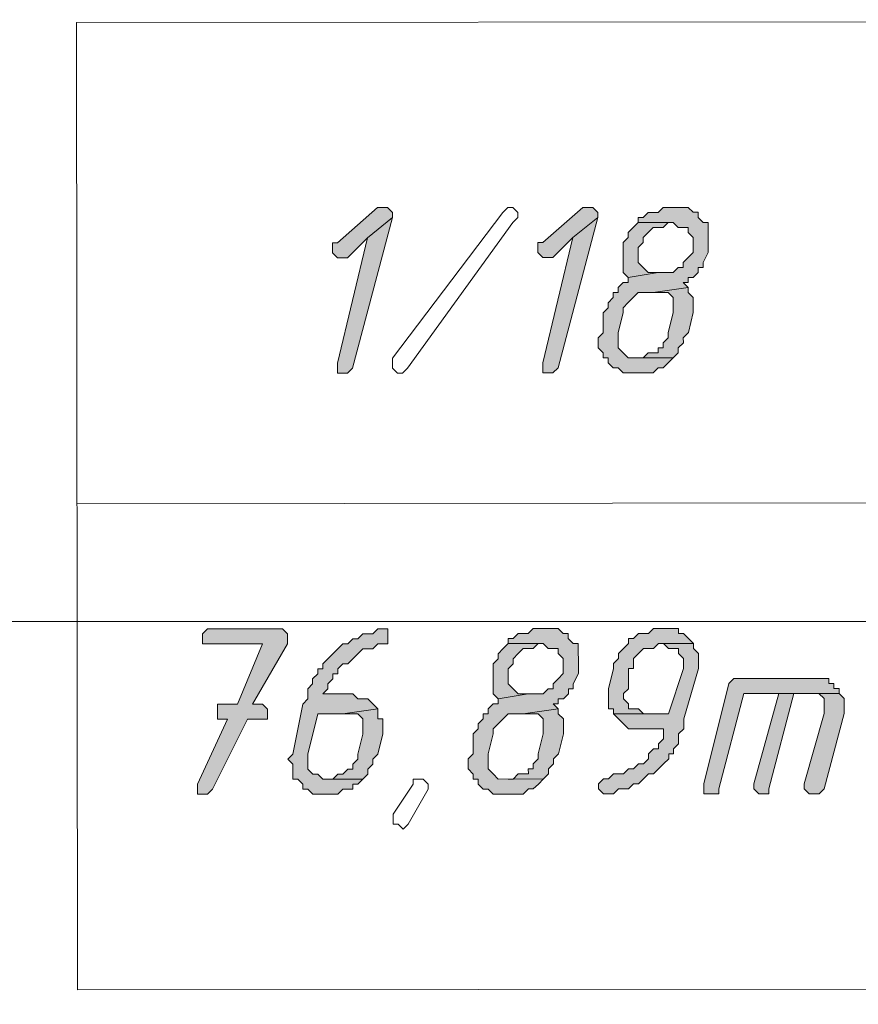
# Model space of a CAD drawing. Header units: inches. Extents: x -5850 to 5646, y 8947 to 13007.
# Tile 337 of 548: x -2912 to -2842, y 11810 to 11893. Entities that reach past the tile are written whole.
import ezdxf

# ---------------------------------------------------------------- set-up
doc = ezdxf.new("R2010")
doc.units = ezdxf.units.IN
doc.header["$MEASUREMENT"] = 0
for name, color, linetype in [('at_Entity', 7, 'Continuous'), ('at_Rect', 7, 'Continuous'), ('at_Solid', 7, 'Continuous')]:
    doc.layers.add(name, color=color, linetype=linetype)
doc.dimstyles.get("Standard").update_dxf_attribs({"dimtxt": 4, "dimasz": 0.18, "dimexe": 0.18, "dimexo": 0.0625, "dimgap": 0.09, "dimtad": 0, "dimtih": 1, "dimtoh": 1, "dimdec": 0, "dimzin": 0, "dimdsep": 46, "dimtxsty": 'Standard', "dimcen": 0.09, "dimadec": 0, "dimazin": 0, "dimtfac": 1, "dimtdec": 0, "dimtofl": 0, "dimtmove": 0, "dimatfit": 3, "dimfxl": 1, "dimtolj": 1, "dimtzin": 0, "dimarcsym": 0})

# ---------------------------------------------------------------- blocks, each defined once
blk = doc.blocks.new('*D9')
at = {"color": 0, "lineweight": -2, "transparency": 16777216}
for p, q in [((-1496.373, 11768.138), (-1496.398, 11843.26)), ((-4503.44, 11767.153), (-4503.464, 11842.276)), ((-4503.284, 11842.096), (-3006.688, 11842.585)), ((-1496.578, 11843.08), (-2993.174, 11842.59))]:
    blk.add_line(p, q, dxfattribs=at)
at = {"color": 0, "transparency": 16777216}
for points in [[(-1496.578, 11843.05), (-1496.578, 11843.11), (-1496.398, 11843.08)], [(-4503.284, 11842.126), (-4503.284, 11842.066), (-4503.464, 11842.096)]]:
    blk.add_solid(points, dxfattribs=at)
at = {"layer": 'Defpoints', "color": 0, "transparency": 16777216}
for p in [(-1496.398, 11843.08), (-1496.373, 11768.075), (-4503.44, 11767.091)]:
    blk.add_point(p, dxfattribs=at)
at = {"color": 0, "lineweight": 20, "transparency": 16777216, "insert": (-2999.931, 11842.588), "char_height": 4, "attachment_point": 5}
blk.add_mtext('\\A1;3007', dxfattribs=at)

msp = doc.modelspace()

# ---------------------------------------------------------------- hatches: boundary and pattern name
at = {"layer": 'at_Solid', "lineweight": 20}
for points in [[(-2881.927, 11877.519), (-2882.351, 11877.518), (-2885.728, 11874.56), (-2886.146, 11874.559), (-2886.146, 11874.136), (-2886.145, 11873.717), (-2885.727, 11873.294), (-2884.879, 11873.295), (-2883.191, 11874.986), (-2881.079, 11876.677), (-2881.079, 11877.101), (-2881.503, 11877.519)], [(-2864.612, 11877.534), (-2865.031, 11877.534), (-2868.407, 11874.575), (-2868.831, 11874.575), (-2868.831, 11874.151), (-2868.83, 11873.733), (-2868.406, 11873.309), (-2867.564, 11873.31), (-2865.876, 11875.001), (-2863.764, 11876.693), (-2863.764, 11877.117), (-2864.189, 11877.535)], [(-2857.006, 11877.541), (-2858.272, 11877.54), (-2858.696, 11877.121), (-2859.543, 11877.121), (-2859.961, 11876.696), (-2860.385, 11876.696), (-2860.384, 11876.272), (-2857.429, 11876.275), (-2857.005, 11875.851), (-2856.157, 11875.852), (-2856.157, 11875.434), (-2855.738, 11875.01), (-2855.738, 11874.587), (-2855.737, 11873.745), (-2856.155, 11873.32), (-2856.578, 11872.896), (-2856.578, 11872.472), (-2857.002, 11872.472), (-2857.425, 11872.053), (-2858.691, 11872.052), (-2861.222, 11871.626), (-2861.222, 11871.202), (-2861.646, 11871.202), (-2862.069, 11870.783), (-2862.069, 11870.36), (-2862.493, 11870.359), (-2862.492, 11869.935), (-2862.91, 11869.511), (-2862.91, 11869.087), (-2863.333, 11868.669), (-2863.332, 11866.979), (-2863.755, 11866.555), (-2863.755, 11866.131), (-2863.754, 11865.713), (-2863.33, 11865.29), (-2863.33, 11864.866), (-2862.906, 11864.866), (-2862.906, 11864.442), (-2862.487, 11864.019), (-2862.063, 11864.019), (-2861.639, 11863.601), (-2859.107, 11863.604), (-2858.684, 11864.022), (-2858.26, 11864.023), (-2857.837, 11864.447), (-2857.419, 11864.871), (-2861.216, 11864.868), (-2861.64, 11865.291), (-2862.065, 11865.714), (-2862.066, 11866.98), (-2861.643, 11868.67), (-2861.644, 11869.089), (-2861.22, 11869.513), (-2860.803, 11869.937), (-2860.379, 11870.361), (-2859.113, 11870.362), (-2856.153, 11870.789), (-2856.577, 11871.207), (-2856.153, 11871.207), (-2856.153, 11871.631), (-2855.735, 11871.631), (-2855.312, 11872.055), (-2855.312, 11872.474), (-2854.888, 11872.474), (-2854.889, 11872.898), (-2854.471, 11873.746), (-2854.472, 11874.164), (-2854.473, 11876.277), (-2854.892, 11876.277), (-2855.316, 11876.7), (-2855.316, 11877.124), (-2855.74, 11877.124), (-2856.159, 11877.542), (-2856.582, 11877.541)], [(-2881.079, 11876.677), (-2883.191, 11874.986), (-2885.719, 11864.422), (-2885.718, 11863.58), (-2884.87, 11863.581), (-2884.447, 11863.999)], [(-2863.764, 11876.693), (-2865.876, 11875.001), (-2868.398, 11864.437), (-2868.398, 11863.595), (-2867.556, 11863.596), (-2867.132, 11864.015)], [(-2860.384, 11876.272), (-2860.808, 11875.848), (-2861.226, 11875.429), (-2861.225, 11875.006), (-2861.649, 11874.581), (-2861.647, 11872.05), (-2861.222, 11871.626), (-2858.691, 11872.052), (-2859.539, 11872.052), (-2859.957, 11872.469), (-2860.381, 11872.893), (-2860.383, 11874.159), (-2859.959, 11874.583), (-2859.959, 11875.007), (-2859.542, 11875.431), (-2859.118, 11875.849), (-2858.271, 11875.85), (-2857.847, 11876.274), (-2857.429, 11876.275)], [(-2856.153, 11870.789), (-2859.113, 11870.362), (-2857.842, 11870.363), (-2857.423, 11869.94), (-2857.423, 11869.092), (-2857.422, 11868.674), (-2857.839, 11866.984), (-2857.838, 11866.56), (-2858.262, 11866.136), (-2858.262, 11865.718), (-2858.685, 11865.718), (-2858.685, 11865.294), (-2859.533, 11865.293), (-2859.95, 11864.869), (-2860.374, 11864.868), (-2857.419, 11864.871), (-2856.995, 11865.295), (-2856.996, 11865.719), (-2856.572, 11866.138), (-2856.573, 11866.561), (-2856.149, 11866.986), (-2855.732, 11868.676), (-2855.734, 11869.941), (-2856.152, 11870.365)], [(-2890.768, 11842.028), (-2896.679, 11842.023), (-2897.102, 11841.604), (-2897.101, 11840.757), (-2892.032, 11840.761), (-2894.141, 11835.69), (-2895.831, 11835.689), (-2895.83, 11834.847), (-2895.83, 11834.423), (-2894.982, 11834.424), (-2897.515, 11828.929), (-2897.514, 11828.087), (-2896.666, 11828.087), (-2896.243, 11828.512), (-2893.293, 11834.425), (-2891.603, 11834.427), (-2891.604, 11835.274), (-2892.028, 11835.692), (-2892.875, 11835.691), (-2889.919, 11840.763), (-2889.92, 11841.611), (-2890.344, 11842.028)], [(-2881.896, 11842.036), (-2882.319, 11842.036), (-2882.743, 11841.617), (-2883.585, 11841.616), (-2884.008, 11841.192), (-2884.427, 11841.192), (-2884.85, 11840.768), (-2885.274, 11840.767), (-2885.697, 11840.349), (-2886.115, 11839.924), (-2886.538, 11839.5), (-2886.962, 11839.076), (-2886.962, 11838.658), (-2887.385, 11838.657), (-2887.385, 11838.234), (-2887.808, 11837.809), (-2887.808, 11837.386), (-2888.226, 11836.961), (-2888.225, 11836.119), (-2888.649, 11835.695), (-2889.487, 11831.473), (-2889.91, 11831.049), (-2889.486, 11830.625), (-2889.485, 11829.36), (-2889.067, 11829.36), (-2888.642, 11828.937), (-2888.642, 11828.518), (-2888.218, 11828.519), (-2887.8, 11828.095), (-2885.686, 11828.097), (-2885.263, 11828.521), (-2884.415, 11828.522), (-2884.416, 11828.94), (-2883.997, 11828.941), (-2883.574, 11829.365), (-2886.953, 11829.362), (-2887.377, 11829.785), (-2887.801, 11829.785), (-2888.22, 11830.208), (-2888.221, 11831.05), (-2888.221, 11831.474), (-2887.382, 11834.854), (-2885.268, 11834.856), (-2882.313, 11835.283), (-2882.738, 11835.7), (-2883.156, 11836.124), (-2884.004, 11836.123), (-2884.422, 11836.547), (-2886.96, 11836.544), (-2886.536, 11836.963), (-2886.537, 11837.387), (-2886.113, 11837.811), (-2886.114, 11838.235), (-2885.695, 11838.235), (-2885.696, 11838.659), (-2885.272, 11839.078), (-2884.848, 11839.078), (-2884.425, 11839.502), (-2884.007, 11839.926), (-2883.584, 11840.35), (-2882.742, 11840.351), (-2882.318, 11840.77), (-2881.471, 11840.771), (-2881.472, 11842.036)], [(-2867.955, 11842.048), (-2869.226, 11842.047), (-2869.644, 11841.629), (-2870.491, 11841.628), (-2870.915, 11841.204), (-2871.333, 11841.203), (-2871.333, 11840.78), (-2868.377, 11840.782), (-2867.953, 11840.364), (-2867.111, 11840.365), (-2867.111, 11839.941), (-2866.686, 11839.518), (-2866.686, 11839.094), (-2866.685, 11838.252), (-2867.109, 11837.828), (-2867.532, 11837.404), (-2867.532, 11836.98), (-2867.95, 11836.98), (-2868.373, 11836.561), (-2869.639, 11836.56), (-2872.176, 11836.134), (-2872.176, 11835.71), (-2872.6, 11835.71), (-2873.017, 11835.291), (-2873.017, 11834.867), (-2873.441, 11834.867), (-2873.441, 11834.443), (-2873.864, 11834.019), (-2873.864, 11833.6), (-2874.287, 11833.176), (-2874.285, 11831.487), (-2874.703, 11831.062), (-2874.703, 11830.639), (-2874.703, 11830.22), (-2874.284, 11829.797), (-2874.284, 11829.373), (-2873.86, 11829.374), (-2873.859, 11828.95), (-2873.435, 11828.532), (-2873.011, 11828.532), (-2872.593, 11828.109), (-2870.056, 11828.111), (-2869.632, 11828.535), (-2869.214, 11828.536), (-2868.79, 11828.954), (-2868.367, 11829.378), (-2872.17, 11829.375), (-2872.594, 11829.799), (-2873.013, 11830.222), (-2873.014, 11831.488), (-2872.597, 11833.178), (-2872.598, 11833.602), (-2872.174, 11834.02), (-2871.751, 11834.444), (-2871.327, 11834.869), (-2870.062, 11834.87), (-2867.106, 11835.296), (-2867.531, 11835.714), (-2867.107, 11835.714), (-2867.107, 11836.138), (-2866.683, 11836.139), (-2866.26, 11836.563), (-2866.26, 11836.981), (-2865.842, 11836.981), (-2865.842, 11837.405), (-2865.419, 11838.253), (-2865.42, 11838.677), (-2865.422, 11840.785), (-2865.846, 11840.785), (-2866.264, 11841.208), (-2866.265, 11841.632), (-2866.688, 11841.631), (-2867.112, 11842.049), (-2867.536, 11842.049)], [(-2857.817, 11842.058), (-2859.088, 11842.056), (-2859.511, 11841.638), (-2860.354, 11841.637), (-2860.777, 11841.213), (-2861.195, 11841.212), (-2861.195, 11840.789), (-2861.618, 11840.37), (-2862.042, 11839.946), (-2862.041, 11839.522), (-2862.465, 11839.098), (-2862.464, 11838.68), (-2862.881, 11836.984), (-2862.88, 11835.3), (-2862.461, 11835.3), (-2862.461, 11834.877), (-2859.924, 11834.879), (-2860.348, 11835.302), (-2861.19, 11835.301), (-2861.19, 11835.72), (-2861.614, 11836.143), (-2861.615, 11836.567), (-2861.191, 11836.986), (-2861.193, 11838.681), (-2860.775, 11838.681), (-2860.775, 11839.523), (-2860.352, 11839.947), (-2859.929, 11840.372), (-2859.087, 11840.372), (-2858.663, 11840.791), (-2855.708, 11840.794), (-2856.126, 11841.217), (-2856.55, 11841.64), (-2856.974, 11841.64), (-2856.975, 11842.058), (-2857.398, 11842.058)], [(-2871.333, 11840.78), (-2871.756, 11840.361), (-2872.18, 11839.937), (-2872.179, 11839.513), (-2872.603, 11839.089), (-2872.6, 11836.557), (-2872.176, 11836.134), (-2869.639, 11836.56), (-2870.487, 11836.559), (-2870.911, 11836.977), (-2871.33, 11837.4), (-2871.331, 11838.672), (-2870.913, 11839.09), (-2870.913, 11839.514), (-2870.49, 11839.938), (-2870.066, 11840.363), (-2869.224, 11840.363), (-2868.801, 11840.782), (-2868.377, 11840.782)], [(-2855.708, 11840.794), (-2858.239, 11840.791), (-2857.815, 11840.373), (-2856.973, 11840.374), (-2856.973, 11839.95), (-2856.548, 11839.527), (-2856.548, 11839.103), (-2856.548, 11838.685), (-2857.81, 11834.881), (-2862.461, 11834.877), (-2862.037, 11834.453), (-2861.613, 11834.03), (-2861.188, 11833.612), (-2858.233, 11833.614), (-2858.232, 11832.767), (-2858.656, 11832.343), (-2858.655, 11831.924), (-2859.079, 11831.924), (-2859.502, 11831.5), (-2859.502, 11831.076), (-2859.92, 11830.652), (-2860.344, 11830.651), (-2860.767, 11830.233), (-2861.185, 11830.233), (-2861.609, 11829.808), (-2862.456, 11829.808), (-2862.874, 11829.383), (-2863.298, 11829.383), (-2863.721, 11828.959), (-2863.721, 11828.541), (-2863.297, 11828.117), (-2862.455, 11828.118), (-2862.031, 11828.542), (-2861.184, 11828.543), (-2860.766, 11828.961), (-2860.342, 11828.962), (-2859.919, 11829.386), (-2859.501, 11829.81), (-2859.077, 11829.811), (-2858.654, 11830.235), (-2858.23, 11830.653), (-2857.807, 11831.078), (-2857.807, 11831.501), (-2857.389, 11831.502), (-2857.389, 11831.926), (-2856.966, 11832.344), (-2856.967, 11833.192), (-2856.543, 11833.616), (-2856.544, 11834.458), (-2855.282, 11838.686), (-2855.282, 11839.104), (-2855.283, 11839.952), (-2855.707, 11840.375)], [(-2845.143, 11837.847), (-2852.326, 11837.841), (-2852.743, 11837.417), (-2854.849, 11828.967), (-2854.849, 11828.125), (-2853.583, 11828.126), (-2853.583, 11828.55), (-2851.477, 11836.576), (-2843.452, 11836.583), (-2843.453, 11837.001), (-2843.877, 11837.001), (-2843.877, 11837.425), (-2844.301, 11837.424), (-2844.301, 11837.848), (-2844.719, 11837.848)], [(-2848.521, 11836.579), (-2850.628, 11828.971), (-2850.628, 11828.552), (-2850.204, 11828.129), (-2849.361, 11828.13), (-2849.362, 11828.553), (-2847.256, 11836.58), (-2845.566, 11836.581)], [(-2843.452, 11836.583), (-2848.521, 11836.579), (-2845.142, 11836.582), (-2844.718, 11836.158), (-2844.717, 11834.892), (-2846.401, 11828.974), (-2846.401, 11828.556), (-2845.977, 11828.133), (-2845.135, 11828.133), (-2844.711, 11828.558), (-2843.027, 11834.894), (-2843.028, 11835.736), (-2843.028, 11836.16)], [(-2882.313, 11835.283), (-2885.268, 11834.856), (-2884.003, 11834.857), (-2883.578, 11834.434), (-2883.578, 11833.592), (-2883.577, 11833.168), (-2884, 11831.478), (-2883.999, 11831.054), (-2884.417, 11830.63), (-2884.417, 11830.212), (-2884.841, 11830.211), (-2885.264, 11829.787), (-2885.688, 11829.787), (-2886.106, 11829.363), (-2886.529, 11829.362), (-2883.574, 11829.365), (-2883.15, 11829.789), (-2883.151, 11830.213), (-2882.733, 11830.631), (-2882.733, 11831.055), (-2882.31, 11831.479), (-2881.888, 11833.17), (-2881.888, 11833.593), (-2881.889, 11834.435), (-2882.313, 11834.435), (-2882.313, 11834.859)], [(-2867.106, 11835.296), (-2870.062, 11834.87), (-2868.796, 11834.871), (-2868.372, 11834.447), (-2868.371, 11833.605), (-2868.37, 11833.182), (-2868.793, 11831.492), (-2868.792, 11831.068), (-2869.216, 11830.644), (-2869.215, 11830.225), (-2869.634, 11830.225), (-2869.633, 11829.801), (-2870.481, 11829.8), (-2870.904, 11829.376), (-2871.323, 11829.376), (-2868.367, 11829.378), (-2867.944, 11829.803), (-2867.944, 11830.226), (-2867.526, 11830.645), (-2867.526, 11831.069), (-2867.103, 11831.493), (-2866.681, 11833.183), (-2866.682, 11834.449), (-2867.106, 11834.872)]]:
    msp.add_hatch(color=7, dxfattribs=at).paths.add_polyline_path(points)

# ---------------------------------------------------------------- linework, layer by layer
at = {"layer": 'at_Entity', "color": 7, "lineweight": 20}
for p, q in [((-2882.351, 11877.518), (-2885.728, 11874.56)), ((-2881.927, 11877.519), (-2882.351, 11877.518)), ((-2881.503, 11877.519), (-2881.927, 11877.519)), ((-2881.079, 11877.101), (-2881.503, 11877.519)), ((-2871.789, 11877.11), (-2871.366, 11877.528)), ((-2871.366, 11877.528), (-2870.947, 11877.529)), ((-2870.947, 11877.529), (-2870.523, 11877.111)), ((-2865.031, 11877.534), (-2868.407, 11874.575)), ((-2864.612, 11877.534), (-2865.031, 11877.534)), ((-2864.189, 11877.535), (-2864.612, 11877.534)), ((-2863.764, 11877.117), (-2864.189, 11877.535)), ((-2863.764, 11876.693), (-2863.764, 11877.117)), ((-2859.543, 11877.121), (-2859.961, 11876.696)), ((-2858.696, 11877.121), (-2859.543, 11877.121)), ((-2858.272, 11877.54), (-2858.696, 11877.121)), ((-2857.006, 11877.541), (-2858.272, 11877.54)), ((-2856.582, 11877.541), (-2857.006, 11877.541)), ((-2856.159, 11877.542), (-2856.582, 11877.541)), ((-2855.74, 11877.124), (-2856.159, 11877.542)), ((-2855.316, 11877.124), (-2855.74, 11877.124)), ((-2855.316, 11876.7), (-2855.316, 11877.124)), ((-2884.447, 11863.999), (-2881.079, 11876.677)), ((-2881.079, 11876.677), (-2883.191, 11874.986)), ((-2883.191, 11874.986), (-2881.079, 11876.677)), ((-2881.079, 11876.677), (-2881.079, 11877.101)), ((-2881.068, 11864.85), (-2871.789, 11877.11)), ((-2870.523, 11876.687), (-2870.946, 11876.263)), ((-2870.523, 11877.111), (-2870.523, 11876.687)), ((-2867.132, 11864.015), (-2863.764, 11876.693)), ((-2863.764, 11876.693), (-2865.876, 11875.001)), ((-2865.876, 11875.001), (-2863.764, 11876.693)), ((-2859.961, 11876.696), (-2860.385, 11876.696)), ((-2860.385, 11876.696), (-2860.384, 11876.272)), ((-2854.892, 11876.277), (-2855.316, 11876.7)), ((-2870.946, 11876.263), (-2879.802, 11864.003)), ((-2870.946, 11876.263), (-2870.946, 11876.263)), ((-2860.808, 11875.848), (-2861.226, 11875.429)), ((-2860.384, 11876.272), (-2860.808, 11875.848)), ((-2860.808, 11875.848), (-2860.808, 11875.848)), ((-2857.429, 11876.275), (-2860.384, 11876.272)), ((-2860.384, 11876.272), (-2857.429, 11876.275)), ((-2859.542, 11875.431), (-2859.118, 11875.849)), ((-2859.118, 11875.849), (-2858.271, 11875.85)), ((-2858.271, 11875.85), (-2857.847, 11876.274)), ((-2857.847, 11876.274), (-2857.429, 11876.275)), ((-2857.429, 11876.275), (-2857.005, 11875.851)), ((-2857.005, 11875.851), (-2856.157, 11875.852)), ((-2856.157, 11875.852), (-2856.157, 11875.434)), ((-2854.473, 11876.277), (-2854.892, 11876.277)), ((-2854.472, 11874.164), (-2854.473, 11876.277)), ((-2883.191, 11874.986), (-2885.719, 11864.422)), ((-2884.879, 11873.295), (-2883.191, 11874.986)), ((-2865.876, 11875.001), (-2868.398, 11864.437)), ((-2867.564, 11873.31), (-2865.876, 11875.001)), ((-2861.225, 11875.006), (-2861.649, 11874.581)), ((-2861.226, 11875.429), (-2861.225, 11875.006)), ((-2859.959, 11875.007), (-2859.542, 11875.431)), ((-2859.959, 11874.583), (-2859.959, 11875.007)), ((-2859.542, 11875.431), (-2859.542, 11875.431)), ((-2856.157, 11875.434), (-2855.738, 11875.01)), ((-2855.738, 11875.01), (-2855.738, 11874.587)), ((-2885.728, 11874.56), (-2886.146, 11874.559)), ((-2886.146, 11874.559), (-2886.146, 11874.136)), ((-2886.146, 11874.136), (-2886.145, 11873.717)), ((-2868.407, 11874.575), (-2868.831, 11874.575)), ((-2868.831, 11874.575), (-2868.831, 11874.151)), ((-2868.831, 11874.151), (-2868.83, 11873.733)), ((-2861.649, 11874.581), (-2861.647, 11872.05)), ((-2860.383, 11874.159), (-2859.959, 11874.583)), ((-2860.381, 11872.893), (-2860.383, 11874.159)), ((-2860.383, 11874.159), (-2860.383, 11874.159)), ((-2855.738, 11874.587), (-2855.737, 11873.745)), ((-2854.471, 11873.746), (-2854.472, 11874.164)), ((-2886.145, 11873.717), (-2885.727, 11873.294)), ((-2885.727, 11873.294), (-2884.879, 11873.295)), ((-2868.83, 11873.733), (-2868.406, 11873.309)), ((-2868.406, 11873.309), (-2867.564, 11873.31)), ((-2856.155, 11873.32), (-2856.578, 11872.896)), ((-2855.737, 11873.745), (-2856.155, 11873.32)), ((-2856.155, 11873.32), (-2856.155, 11873.32)), ((-2854.889, 11872.898), (-2854.471, 11873.746)), ((-2859.957, 11872.469), (-2860.381, 11872.893)), ((-2859.539, 11872.052), (-2859.957, 11872.469)), ((-2859.957, 11872.469), (-2859.957, 11872.469)), ((-2857.002, 11872.472), (-2857.425, 11872.053)), ((-2856.578, 11872.472), (-2857.002, 11872.472)), ((-2856.578, 11872.896), (-2856.578, 11872.472)), ((-2855.312, 11872.055), (-2855.312, 11872.474)), ((-2855.312, 11872.474), (-2854.888, 11872.474)), ((-2854.888, 11872.474), (-2854.889, 11872.898)), ((-2861.647, 11872.05), (-2861.222, 11871.626)), ((-2861.222, 11871.626), (-2858.691, 11872.052)), ((-2858.691, 11872.052), (-2861.222, 11871.626)), ((-2861.222, 11871.626), (-2861.222, 11871.202)), ((-2858.691, 11872.052), (-2859.539, 11872.052)), ((-2857.425, 11872.053), (-2858.691, 11872.052)), ((-2856.153, 11871.207), (-2856.153, 11871.631)), ((-2856.153, 11871.631), (-2855.735, 11871.631)), ((-2855.735, 11871.631), (-2855.312, 11872.055)), ((-2861.646, 11871.202), (-2862.069, 11870.783)), ((-2862.069, 11870.783), (-2862.069, 11870.36)), ((-2861.222, 11871.202), (-2861.646, 11871.202)), ((-2856.153, 11870.789), (-2859.113, 11870.362)), ((-2859.113, 11870.362), (-2856.153, 11870.789)), ((-2856.153, 11870.789), (-2856.577, 11871.207)), ((-2856.577, 11871.207), (-2856.153, 11871.207)), ((-2856.152, 11870.365), (-2856.153, 11870.789)), ((-2862.492, 11869.935), (-2862.91, 11869.511)), ((-2862.069, 11870.36), (-2862.493, 11870.359)), ((-2862.493, 11870.359), (-2862.492, 11869.935)), ((-2861.22, 11869.513), (-2860.803, 11869.937)), ((-2860.803, 11869.937), (-2860.379, 11870.361)), ((-2860.379, 11870.361), (-2859.113, 11870.362)), ((-2859.113, 11870.362), (-2857.842, 11870.363)), ((-2857.842, 11870.363), (-2857.423, 11869.94)), ((-2857.423, 11869.94), (-2857.423, 11869.092)), ((-2855.734, 11869.941), (-2856.152, 11870.365)), ((-2855.732, 11868.676), (-2855.734, 11869.941)), ((-2862.91, 11869.087), (-2863.333, 11868.669)), ((-2862.91, 11869.511), (-2862.91, 11869.087)), ((-2861.644, 11869.089), (-2861.22, 11869.513)), ((-2861.643, 11868.67), (-2861.644, 11869.089)), ((-2861.22, 11869.513), (-2861.22, 11869.513)), ((-2857.423, 11869.092), (-2857.422, 11868.674)), ((-2863.333, 11868.669), (-2863.332, 11866.979)), ((-2862.066, 11866.98), (-2861.643, 11868.67)), ((-2857.422, 11868.674), (-2857.839, 11866.984)), ((-2856.149, 11866.986), (-2855.732, 11868.676)), ((-2863.332, 11866.979), (-2863.755, 11866.555)), ((-2863.755, 11866.555), (-2863.755, 11866.131)), ((-2862.065, 11865.714), (-2862.066, 11866.98)), ((-2857.838, 11866.56), (-2858.262, 11866.136)), ((-2857.839, 11866.984), (-2857.838, 11866.56)), ((-2856.573, 11866.561), (-2856.149, 11866.986)), ((-2856.572, 11866.138), (-2856.573, 11866.561)), ((-2863.755, 11866.131), (-2863.754, 11865.713)), ((-2863.754, 11865.713), (-2863.33, 11865.29)), ((-2861.64, 11865.291), (-2862.065, 11865.714)), ((-2858.262, 11865.718), (-2858.685, 11865.718)), ((-2858.685, 11865.718), (-2858.685, 11865.294)), ((-2858.262, 11866.136), (-2858.262, 11865.718)), ((-2856.996, 11865.719), (-2856.572, 11866.138)), ((-2856.995, 11865.295), (-2856.996, 11865.719)), ((-2881.068, 11864.426), (-2881.068, 11864.85)), ((-2881.068, 11864.85), (-2881.068, 11864.85)), ((-2863.33, 11865.29), (-2863.33, 11864.866)), ((-2863.33, 11864.866), (-2862.906, 11864.866)), ((-2862.906, 11864.866), (-2862.906, 11864.442)), ((-2861.216, 11864.868), (-2861.64, 11865.291)), ((-2861.64, 11865.291), (-2861.64, 11865.291)), ((-2857.419, 11864.871), (-2861.216, 11864.868)), ((-2860.374, 11864.868), (-2857.419, 11864.871)), ((-2859.95, 11864.869), (-2860.374, 11864.868)), ((-2859.533, 11865.293), (-2859.95, 11864.869)), ((-2858.685, 11865.294), (-2859.533, 11865.293)), ((-2857.837, 11864.447), (-2857.419, 11864.871)), ((-2857.419, 11864.871), (-2856.995, 11865.295)), ((-2885.719, 11864.422), (-2885.718, 11863.58)), ((-2884.87, 11863.581), (-2884.447, 11863.999)), ((-2881.068, 11864.002), (-2881.068, 11864.426)), ((-2881.068, 11864.426), (-2881.068, 11864.426)), ((-2881.068, 11864.426), (-2881.068, 11864.426)), ((-2880.649, 11863.584), (-2881.068, 11864.002)), ((-2879.802, 11864.003), (-2880.225, 11863.585)), ((-2868.398, 11864.437), (-2868.398, 11863.595)), ((-2867.556, 11863.596), (-2867.132, 11864.015)), ((-2862.906, 11864.442), (-2862.906, 11864.442)), ((-2862.906, 11864.442), (-2862.487, 11864.019)), ((-2862.487, 11864.019), (-2862.063, 11864.019)), ((-2862.063, 11864.019), (-2861.639, 11863.601)), ((-2859.107, 11863.604), (-2858.684, 11864.022)), ((-2858.684, 11864.022), (-2858.26, 11864.023)), ((-2858.26, 11864.023), (-2857.837, 11864.447)), ((-2857.837, 11864.447), (-2857.837, 11864.447)), ((-2885.718, 11863.58), (-2884.87, 11863.581)), ((-2880.225, 11863.585), (-2880.649, 11863.584)), ((-2868.398, 11863.595), (-2867.556, 11863.596)), ((-2861.639, 11863.601), (-2859.107, 11863.604)), ((-2907.674, 11852.575), (-2651.276, 11852.804)), ((-2896.679, 11842.023), (-2897.102, 11841.604)), ((-2897.102, 11841.604), (-2897.101, 11840.757)), ((-2890.768, 11842.028), (-2896.679, 11842.023)), ((-2890.344, 11842.028), (-2890.768, 11842.028)), ((-2889.92, 11841.611), (-2890.344, 11842.028)), ((-2889.919, 11840.763), (-2889.92, 11841.611)), ((-2883.585, 11841.616), (-2884.008, 11841.192)), ((-2882.743, 11841.617), (-2883.585, 11841.616)), ((-2882.319, 11842.036), (-2882.743, 11841.617)), ((-2881.896, 11842.036), (-2882.319, 11842.036)), ((-2881.472, 11842.036), (-2881.896, 11842.036)), ((-2881.471, 11840.771), (-2881.472, 11842.036)), ((-2870.491, 11841.628), (-2870.915, 11841.204)), ((-2869.644, 11841.629), (-2870.491, 11841.628)), ((-2869.226, 11842.047), (-2869.644, 11841.629)), ((-2867.955, 11842.048), (-2869.226, 11842.047)), ((-2867.536, 11842.049), (-2867.955, 11842.048)), ((-2867.112, 11842.049), (-2867.536, 11842.049)), ((-2866.688, 11841.631), (-2867.112, 11842.049)), ((-2866.265, 11841.632), (-2866.688, 11841.631)), ((-2866.264, 11841.208), (-2866.265, 11841.632)), ((-2860.354, 11841.637), (-2860.777, 11841.213)), ((-2859.511, 11841.638), (-2860.354, 11841.637)), ((-2859.088, 11842.056), (-2859.511, 11841.638)), ((-2857.817, 11842.058), (-2859.088, 11842.056)), ((-2857.398, 11842.058), (-2857.817, 11842.058)), ((-2856.975, 11842.058), (-2857.398, 11842.058)), ((-2856.974, 11841.64), (-2856.975, 11842.058)), ((-2856.55, 11841.64), (-2856.974, 11841.64)), ((-2856.126, 11841.217), (-2856.55, 11841.64)), ((-2897.101, 11840.757), (-2892.032, 11840.761)), ((-2892.032, 11840.761), (-2894.141, 11835.69)), ((-2892.875, 11835.691), (-2889.919, 11840.763)), ((-2885.274, 11840.767), (-2885.697, 11840.349)), ((-2884.85, 11840.768), (-2885.274, 11840.767)), ((-2884.427, 11841.192), (-2884.85, 11840.768)), ((-2884.008, 11841.192), (-2884.427, 11841.192)), ((-2882.742, 11840.351), (-2882.318, 11840.77)), ((-2882.318, 11840.77), (-2881.471, 11840.771)), ((-2871.333, 11840.78), (-2871.756, 11840.361)), ((-2870.915, 11841.204), (-2871.333, 11841.203)), ((-2871.333, 11841.203), (-2871.333, 11840.78)), ((-2868.377, 11840.782), (-2871.333, 11840.78)), ((-2871.333, 11840.78), (-2868.377, 11840.782)), ((-2869.224, 11840.363), (-2868.801, 11840.782)), ((-2868.801, 11840.782), (-2868.377, 11840.782)), ((-2868.377, 11840.782), (-2867.953, 11840.364)), ((-2865.846, 11840.785), (-2866.264, 11841.208)), ((-2865.422, 11840.785), (-2865.846, 11840.785)), ((-2865.42, 11838.677), (-2865.422, 11840.785)), ((-2861.195, 11840.789), (-2861.618, 11840.37)), ((-2860.777, 11841.213), (-2861.195, 11841.212)), ((-2861.195, 11841.212), (-2861.195, 11840.789)), ((-2859.087, 11840.372), (-2858.663, 11840.791)), ((-2858.663, 11840.791), (-2855.708, 11840.794)), ((-2855.708, 11840.794), (-2858.239, 11840.791)), ((-2858.239, 11840.791), (-2857.815, 11840.373)), ((-2855.708, 11840.794), (-2856.126, 11841.217)), ((-2856.126, 11841.217), (-2856.126, 11841.217)), ((-2855.707, 11840.375), (-2855.708, 11840.794)), ((-2886.115, 11839.924), (-2886.538, 11839.5)), ((-2885.697, 11840.349), (-2886.115, 11839.924)), ((-2885.697, 11840.349), (-2885.697, 11840.349)), ((-2884.425, 11839.502), (-2884.007, 11839.926)), ((-2884.007, 11839.926), (-2883.584, 11840.35)), ((-2884.007, 11839.926), (-2884.007, 11839.926)), ((-2883.584, 11840.35), (-2882.742, 11840.351)), ((-2871.756, 11840.361), (-2872.18, 11839.937)), ((-2872.18, 11839.937), (-2872.179, 11839.513)), ((-2871.756, 11840.361), (-2871.756, 11840.361)), ((-2870.913, 11839.514), (-2870.49, 11839.938)), ((-2870.49, 11839.938), (-2870.066, 11840.363)), ((-2870.49, 11839.938), (-2870.49, 11839.938)), ((-2870.066, 11840.363), (-2869.224, 11840.363)), ((-2867.953, 11840.364), (-2867.111, 11840.365)), ((-2867.111, 11840.365), (-2867.111, 11839.941)), ((-2867.111, 11839.941), (-2866.686, 11839.518)), ((-2861.618, 11840.37), (-2862.042, 11839.946)), ((-2862.042, 11839.946), (-2862.041, 11839.522)), ((-2861.618, 11840.37), (-2861.618, 11840.37)), ((-2860.775, 11839.523), (-2860.352, 11839.947)), ((-2860.352, 11839.947), (-2859.929, 11840.372)), ((-2860.352, 11839.947), (-2860.352, 11839.947)), ((-2859.929, 11840.372), (-2859.087, 11840.372)), ((-2857.815, 11840.373), (-2856.973, 11840.374)), ((-2856.973, 11840.374), (-2856.973, 11839.95)), ((-2856.973, 11839.95), (-2856.548, 11839.527)), ((-2855.283, 11839.952), (-2855.707, 11840.375)), ((-2855.282, 11839.104), (-2855.283, 11839.952)), ((-2886.538, 11839.5), (-2886.962, 11839.076)), ((-2886.962, 11839.076), (-2886.962, 11838.658)), ((-2886.538, 11839.5), (-2886.538, 11839.5)), ((-2885.696, 11838.659), (-2885.272, 11839.078)), ((-2885.272, 11839.078), (-2884.848, 11839.078)), ((-2884.848, 11839.078), (-2884.425, 11839.502)), ((-2872.179, 11839.513), (-2872.603, 11839.089)), ((-2872.603, 11839.089), (-2872.6, 11836.557)), ((-2871.331, 11838.672), (-2870.913, 11839.09)), ((-2870.913, 11839.09), (-2870.913, 11839.514)), ((-2866.686, 11839.518), (-2866.686, 11839.094)), ((-2866.686, 11839.094), (-2866.685, 11838.252)), ((-2862.041, 11839.522), (-2862.465, 11839.098)), ((-2862.465, 11839.098), (-2862.464, 11838.68)), ((-2860.775, 11838.681), (-2860.775, 11839.523)), ((-2856.548, 11839.527), (-2856.548, 11839.103)), ((-2856.548, 11839.103), (-2856.548, 11838.685)), ((-2855.282, 11838.686), (-2855.282, 11839.104)), ((-2887.385, 11838.234), (-2887.808, 11837.809)), ((-2886.962, 11838.658), (-2887.385, 11838.657)), ((-2887.385, 11838.657), (-2887.385, 11838.234)), ((-2886.113, 11837.811), (-2886.114, 11838.235)), ((-2886.114, 11838.235), (-2885.695, 11838.235)), ((-2885.695, 11838.235), (-2885.696, 11838.659)), ((-2871.33, 11837.4), (-2871.331, 11838.672)), ((-2871.331, 11838.672), (-2871.331, 11838.672)), ((-2866.685, 11838.252), (-2867.109, 11837.828)), ((-2865.842, 11837.405), (-2865.419, 11838.253)), ((-2865.419, 11838.253), (-2865.42, 11838.677)), ((-2862.464, 11838.68), (-2862.881, 11836.984)), ((-2861.191, 11836.986), (-2861.193, 11838.681)), ((-2861.193, 11838.681), (-2860.775, 11838.681)), ((-2856.548, 11838.685), (-2857.81, 11834.881)), ((-2856.544, 11834.458), (-2855.282, 11838.686)), ((-2887.808, 11837.386), (-2888.226, 11836.961)), ((-2887.808, 11837.809), (-2887.808, 11837.386)), ((-2886.537, 11837.387), (-2886.113, 11837.811)), ((-2886.536, 11836.963), (-2886.537, 11837.387)), ((-2870.911, 11836.977), (-2871.33, 11837.4)), ((-2867.109, 11837.828), (-2867.532, 11837.404)), ((-2867.532, 11837.404), (-2867.532, 11836.98)), ((-2867.109, 11837.828), (-2867.109, 11837.828)), ((-2865.842, 11836.981), (-2865.842, 11837.405)), ((-2852.743, 11837.417), (-2854.849, 11828.967)), ((-2852.326, 11837.841), (-2852.743, 11837.417)), ((-2845.143, 11837.847), (-2852.326, 11837.841)), ((-2844.719, 11837.848), (-2845.143, 11837.847)), ((-2844.301, 11837.848), (-2844.719, 11837.848)), ((-2844.301, 11837.424), (-2844.301, 11837.848)), ((-2843.877, 11837.425), (-2844.301, 11837.424)), ((-2843.877, 11837.001), (-2843.877, 11837.425)), ((-2888.226, 11836.961), (-2888.225, 11836.119)), ((-2886.96, 11836.544), (-2886.536, 11836.963)), ((-2884.422, 11836.547), (-2886.96, 11836.544)), ((-2884.004, 11836.123), (-2884.422, 11836.547)), ((-2872.6, 11836.557), (-2872.176, 11836.134)), ((-2872.176, 11836.134), (-2869.639, 11836.56)), ((-2869.639, 11836.56), (-2872.176, 11836.134)), ((-2870.487, 11836.559), (-2870.911, 11836.977)), ((-2870.911, 11836.977), (-2870.911, 11836.977)), ((-2869.639, 11836.56), (-2870.487, 11836.559)), ((-2868.373, 11836.561), (-2869.639, 11836.56)), ((-2867.95, 11836.98), (-2868.373, 11836.561)), ((-2867.532, 11836.98), (-2867.95, 11836.98)), ((-2866.683, 11836.139), (-2866.26, 11836.563)), ((-2866.26, 11836.563), (-2866.26, 11836.981)), ((-2866.26, 11836.981), (-2865.842, 11836.981)), ((-2862.881, 11836.984), (-2862.88, 11835.3)), ((-2861.615, 11836.567), (-2861.191, 11836.986)), ((-2861.614, 11836.143), (-2861.615, 11836.567)), ((-2861.615, 11836.567), (-2861.615, 11836.567)), ((-2853.583, 11828.55), (-2851.477, 11836.576)), ((-2851.477, 11836.576), (-2843.452, 11836.583)), ((-2848.521, 11836.579), (-2850.628, 11828.971)), ((-2849.362, 11828.553), (-2847.256, 11836.58)), ((-2843.452, 11836.583), (-2848.521, 11836.579)), ((-2848.521, 11836.579), (-2845.142, 11836.582)), ((-2845.566, 11836.581), (-2848.521, 11836.579)), ((-2847.256, 11836.58), (-2845.566, 11836.581)), ((-2845.142, 11836.582), (-2844.718, 11836.158)), ((-2843.453, 11837.001), (-2843.877, 11837.001)), ((-2843.452, 11836.583), (-2843.453, 11837.001)), ((-2843.028, 11836.16), (-2843.452, 11836.583)), ((-2894.141, 11835.69), (-2895.831, 11835.689)), ((-2895.831, 11835.689), (-2895.83, 11834.847)), ((-2892.028, 11835.692), (-2892.875, 11835.691)), ((-2891.604, 11835.274), (-2892.028, 11835.692)), ((-2888.649, 11835.695), (-2889.487, 11831.473)), ((-2888.225, 11836.119), (-2888.649, 11835.695)), ((-2883.156, 11836.124), (-2884.004, 11836.123)), ((-2882.738, 11835.7), (-2883.156, 11836.124)), ((-2882.313, 11835.283), (-2882.738, 11835.7)), ((-2882.738, 11835.7), (-2882.738, 11835.7)), ((-2872.6, 11835.71), (-2873.017, 11835.291)), ((-2872.176, 11835.71), (-2872.6, 11835.71)), ((-2872.176, 11836.134), (-2872.176, 11835.71)), ((-2867.106, 11835.296), (-2867.531, 11835.714)), ((-2867.531, 11835.714), (-2867.107, 11835.714)), ((-2867.107, 11836.138), (-2866.683, 11836.139)), ((-2867.107, 11835.714), (-2867.107, 11836.138)), ((-2861.19, 11835.72), (-2861.614, 11836.143)), ((-2861.19, 11835.301), (-2861.19, 11835.72)), ((-2844.718, 11836.158), (-2844.717, 11834.892)), ((-2843.028, 11835.736), (-2843.028, 11836.16)), ((-2843.027, 11834.894), (-2843.028, 11835.736)), ((-2895.83, 11834.847), (-2895.83, 11834.423)), ((-2891.603, 11834.427), (-2891.604, 11835.274)), ((-2888.221, 11831.474), (-2887.382, 11834.854)), ((-2887.382, 11834.854), (-2885.268, 11834.856)), ((-2882.313, 11835.283), (-2885.268, 11834.856)), ((-2885.268, 11834.856), (-2882.313, 11835.283)), ((-2885.268, 11834.856), (-2884.003, 11834.857)), ((-2884.003, 11834.857), (-2883.578, 11834.434)), ((-2882.313, 11834.859), (-2882.313, 11835.283)), ((-2882.313, 11834.435), (-2882.313, 11834.859)), ((-2873.017, 11834.867), (-2873.441, 11834.867)), ((-2873.441, 11834.867), (-2873.441, 11834.443)), ((-2873.017, 11835.291), (-2873.017, 11834.867)), ((-2871.751, 11834.444), (-2871.327, 11834.869)), ((-2871.327, 11834.869), (-2870.062, 11834.87)), ((-2867.106, 11835.296), (-2870.062, 11834.87)), ((-2870.062, 11834.87), (-2867.106, 11835.296)), ((-2870.062, 11834.87), (-2868.796, 11834.871)), ((-2868.796, 11834.871), (-2868.372, 11834.447)), ((-2867.106, 11834.872), (-2867.106, 11835.296)), ((-2866.682, 11834.449), (-2867.106, 11834.872)), ((-2862.88, 11835.3), (-2862.461, 11835.3)), ((-2862.461, 11835.3), (-2862.461, 11834.877)), ((-2857.81, 11834.881), (-2862.461, 11834.877)), ((-2862.461, 11834.877), (-2859.924, 11834.879)), ((-2862.461, 11834.877), (-2862.037, 11834.453)), ((-2860.348, 11835.302), (-2861.19, 11835.301)), ((-2859.924, 11834.879), (-2860.348, 11835.302)), ((-2844.717, 11834.892), (-2846.401, 11828.974)), ((-2844.711, 11828.558), (-2843.027, 11834.894)), ((-2894.982, 11834.424), (-2897.515, 11828.929)), ((-2896.243, 11828.512), (-2893.293, 11834.425)), ((-2895.83, 11834.423), (-2894.982, 11834.424)), ((-2893.293, 11834.425), (-2891.603, 11834.427)), ((-2883.578, 11834.434), (-2883.578, 11833.592)), ((-2881.889, 11834.435), (-2882.313, 11834.435)), ((-2881.888, 11833.593), (-2881.889, 11834.435)), ((-2873.441, 11834.443), (-2873.864, 11834.019)), ((-2873.864, 11834.019), (-2873.864, 11833.6)), ((-2872.598, 11833.602), (-2872.174, 11834.02)), ((-2872.174, 11834.02), (-2871.751, 11834.444)), ((-2872.174, 11834.02), (-2872.174, 11834.02)), ((-2868.372, 11834.447), (-2868.371, 11833.605)), ((-2866.681, 11833.183), (-2866.682, 11834.449)), ((-2862.037, 11834.453), (-2862.037, 11834.453)), ((-2862.037, 11834.453), (-2861.613, 11834.03)), ((-2861.613, 11834.03), (-2861.613, 11834.03)), ((-2861.613, 11834.03), (-2861.188, 11833.612)), ((-2856.543, 11833.616), (-2856.544, 11834.458)), ((-2883.577, 11833.168), (-2884, 11831.478)), ((-2883.578, 11833.592), (-2883.577, 11833.168)), ((-2882.31, 11831.479), (-2881.888, 11833.17)), ((-2881.888, 11833.17), (-2881.888, 11833.593)), ((-2873.864, 11833.6), (-2874.287, 11833.176)), ((-2874.287, 11833.176), (-2874.285, 11831.487)), ((-2873.014, 11831.488), (-2872.597, 11833.178)), ((-2872.597, 11833.178), (-2872.598, 11833.602)), ((-2868.37, 11833.182), (-2868.793, 11831.492)), ((-2868.371, 11833.605), (-2868.37, 11833.182)), ((-2867.103, 11831.493), (-2866.681, 11833.183)), ((-2861.188, 11833.612), (-2858.233, 11833.614)), ((-2858.233, 11833.614), (-2858.232, 11832.767)), ((-2856.967, 11833.192), (-2856.543, 11833.616)), ((-2856.966, 11832.344), (-2856.967, 11833.192)), ((-2858.232, 11832.767), (-2858.656, 11832.343)), ((-2858.656, 11832.343), (-2858.655, 11831.924)), ((-2857.389, 11831.926), (-2856.966, 11832.344)), ((-2874.285, 11831.487), (-2874.703, 11831.062)), ((-2873.013, 11830.222), (-2873.014, 11831.488)), ((-2868.793, 11831.492), (-2868.792, 11831.068)), ((-2867.526, 11831.069), (-2867.103, 11831.493)), ((-2859.079, 11831.924), (-2859.502, 11831.5)), ((-2859.502, 11831.5), (-2859.502, 11831.076)), ((-2858.655, 11831.924), (-2859.079, 11831.924)), ((-2857.807, 11831.501), (-2857.389, 11831.502)), ((-2857.807, 11831.078), (-2857.807, 11831.501)), ((-2857.389, 11831.502), (-2857.389, 11831.926)), ((-2889.487, 11831.473), (-2889.91, 11831.049)), ((-2889.91, 11831.049), (-2889.91, 11831.049)), ((-2889.91, 11831.049), (-2889.486, 11830.625)), ((-2889.487, 11831.473), (-2889.487, 11831.473)), ((-2888.221, 11831.05), (-2888.221, 11831.474)), ((-2888.22, 11830.208), (-2888.221, 11831.05)), ((-2883.999, 11831.054), (-2884.417, 11830.63)), ((-2884, 11831.478), (-2883.999, 11831.054)), ((-2882.733, 11831.055), (-2882.31, 11831.479)), ((-2882.733, 11830.631), (-2882.733, 11831.055)), ((-2874.703, 11831.062), (-2874.703, 11830.639)), ((-2868.792, 11831.068), (-2869.216, 11830.644)), ((-2867.526, 11830.645), (-2867.526, 11831.069)), ((-2859.502, 11831.076), (-2859.92, 11830.652)), ((-2858.23, 11830.653), (-2857.807, 11831.078)), ((-2889.486, 11830.625), (-2889.485, 11829.36)), ((-2887.801, 11829.785), (-2888.22, 11830.208)), ((-2884.841, 11830.211), (-2885.264, 11829.787)), ((-2884.417, 11830.212), (-2884.841, 11830.211)), ((-2884.417, 11830.63), (-2884.417, 11830.212)), ((-2883.151, 11830.213), (-2882.733, 11830.631)), ((-2883.15, 11829.789), (-2883.151, 11830.213)), ((-2874.703, 11830.639), (-2874.703, 11830.22)), ((-2874.703, 11830.22), (-2874.284, 11829.797)), ((-2872.594, 11829.799), (-2873.013, 11830.222)), ((-2869.215, 11830.225), (-2869.634, 11830.225)), ((-2869.634, 11830.225), (-2869.633, 11829.801)), ((-2869.216, 11830.644), (-2869.215, 11830.225)), ((-2867.944, 11830.226), (-2867.526, 11830.645)), ((-2867.944, 11829.803), (-2867.944, 11830.226)), ((-2861.185, 11830.233), (-2861.609, 11829.808)), ((-2860.767, 11830.233), (-2861.185, 11830.233)), ((-2860.344, 11830.651), (-2860.767, 11830.233)), ((-2859.92, 11830.652), (-2860.344, 11830.651)), ((-2859.077, 11829.811), (-2858.654, 11830.235)), ((-2858.654, 11830.235), (-2858.23, 11830.653)), ((-2858.654, 11830.235), (-2858.654, 11830.235)), ((-2889.485, 11829.36), (-2889.067, 11829.36)), ((-2889.067, 11829.36), (-2888.642, 11828.937)), ((-2887.377, 11829.785), (-2887.801, 11829.785)), ((-2886.953, 11829.362), (-2887.377, 11829.785)), ((-2883.574, 11829.365), (-2886.953, 11829.362)), ((-2886.529, 11829.362), (-2883.574, 11829.365)), ((-2886.106, 11829.363), (-2886.529, 11829.362)), ((-2885.688, 11829.787), (-2886.106, 11829.363)), ((-2885.264, 11829.787), (-2885.688, 11829.787)), ((-2883.997, 11828.941), (-2883.574, 11829.365)), ((-2883.574, 11829.365), (-2883.15, 11829.789)), ((-2879.347, 11828.945), (-2879.347, 11829.369)), ((-2879.347, 11829.369), (-2878.505, 11829.369)), ((-2878.505, 11829.369), (-2878.081, 11828.946)), ((-2874.284, 11829.797), (-2874.284, 11829.373)), ((-2874.284, 11829.373), (-2873.86, 11829.374)), ((-2873.86, 11829.374), (-2873.859, 11828.95)), ((-2872.17, 11829.375), (-2872.594, 11829.799)), ((-2872.594, 11829.799), (-2872.594, 11829.799)), ((-2868.367, 11829.378), (-2872.17, 11829.375)), ((-2871.323, 11829.376), (-2868.367, 11829.378)), ((-2870.904, 11829.376), (-2871.323, 11829.376)), ((-2870.481, 11829.8), (-2870.904, 11829.376)), ((-2869.633, 11829.801), (-2870.481, 11829.8)), ((-2868.79, 11828.954), (-2868.367, 11829.378)), ((-2868.367, 11829.378), (-2867.944, 11829.803)), ((-2863.298, 11829.383), (-2863.721, 11828.959)), ((-2862.874, 11829.383), (-2863.298, 11829.383)), ((-2862.456, 11829.808), (-2862.874, 11829.383)), ((-2861.609, 11829.808), (-2862.456, 11829.808)), ((-2860.342, 11828.962), (-2859.919, 11829.386)), ((-2859.919, 11829.386), (-2859.501, 11829.81)), ((-2859.919, 11829.386), (-2859.919, 11829.386)), ((-2859.501, 11829.81), (-2859.077, 11829.811)), ((-2897.515, 11828.929), (-2897.514, 11828.087)), ((-2896.666, 11828.087), (-2896.243, 11828.512)), ((-2888.642, 11828.937), (-2888.642, 11828.518)), ((-2888.642, 11828.518), (-2888.218, 11828.519)), ((-2888.218, 11828.519), (-2887.8, 11828.095)), ((-2885.686, 11828.097), (-2885.263, 11828.521)), ((-2885.263, 11828.521), (-2884.415, 11828.522)), ((-2884.416, 11828.94), (-2883.997, 11828.941)), ((-2884.415, 11828.522), (-2884.416, 11828.94)), ((-2881.034, 11826.412), (-2879.347, 11828.945)), ((-2878.08, 11828.528), (-2879.767, 11825.565)), ((-2879.347, 11828.945), (-2879.347, 11828.945)), ((-2878.081, 11828.946), (-2878.08, 11828.528)), ((-2878.08, 11828.528), (-2878.08, 11828.528)), ((-2873.859, 11828.95), (-2873.859, 11828.95)), ((-2873.859, 11828.95), (-2873.435, 11828.532)), ((-2873.435, 11828.532), (-2873.011, 11828.532)), ((-2873.011, 11828.532), (-2872.593, 11828.109)), ((-2870.056, 11828.111), (-2869.632, 11828.535)), ((-2869.632, 11828.535), (-2869.214, 11828.536)), ((-2869.214, 11828.536), (-2868.79, 11828.954)), ((-2868.79, 11828.954), (-2868.79, 11828.954)), ((-2863.721, 11828.959), (-2863.721, 11828.541)), ((-2863.721, 11828.541), (-2863.297, 11828.117)), ((-2862.455, 11828.118), (-2862.031, 11828.542)), ((-2862.031, 11828.542), (-2861.184, 11828.543)), ((-2861.184, 11828.543), (-2860.766, 11828.961)), ((-2860.766, 11828.961), (-2860.342, 11828.962)), ((-2854.849, 11828.967), (-2854.849, 11828.125)), ((-2853.583, 11828.126), (-2853.583, 11828.55)), ((-2850.628, 11828.971), (-2850.628, 11828.552)), ((-2850.628, 11828.552), (-2850.204, 11828.129)), ((-2849.361, 11828.13), (-2849.362, 11828.553)), ((-2846.401, 11828.974), (-2846.401, 11828.556)), ((-2846.401, 11828.556), (-2845.977, 11828.133)), ((-2845.135, 11828.133), (-2844.711, 11828.558)), ((-2897.514, 11828.087), (-2896.666, 11828.087)), ((-2887.8, 11828.095), (-2885.686, 11828.097)), ((-2872.593, 11828.109), (-2870.056, 11828.111)), ((-2863.297, 11828.117), (-2862.455, 11828.118)), ((-2854.849, 11828.125), (-2853.583, 11828.126)), ((-2850.204, 11828.129), (-2849.361, 11828.13)), ((-2845.977, 11828.133), (-2845.135, 11828.133)), ((-2881.033, 11825.564), (-2881.034, 11826.412)), ((-2881.034, 11826.412), (-2881.034, 11826.412)), ((-2880.615, 11825.564), (-2881.033, 11825.564)), ((-2880.191, 11825.147), (-2880.615, 11825.564)), ((-2879.767, 11825.565), (-2880.191, 11825.147)), ((-2879.767, 11825.565), (-2879.767, 11825.565))]:
    msp.add_line(p, q, dxfattribs=at)
at = {"layer": 'at_Rect', "color": 7, "lineweight": 20}
for p, q in [((-2907.709, 11893.127), (-2651.312, 11893.356)), ((-2907.709, 11893.127), (-2907.636, 11811.605)), ((-2651.239, 11811.834), (-2907.636, 11811.605))]:
    msp.add_line(p, q, dxfattribs=at)

# ---------------------------------------------------------------- dimensions: what is measured, and where the dimension line sits
at = {"lineweight": 20}
dim = msp.add_aligned_dim(p1=(-4503.44, 11767.091), p2=(-1496.373, 11768.075), distance=75.005, dimstyle='Standard', dxfattribs=at)
dim.commit()
dim.dimension.update_dxf_attribs({"geometry": '*D9', "text_midpoint": (-2999.931, 11842.588)})

doc.saveas('drawing.dxf')
